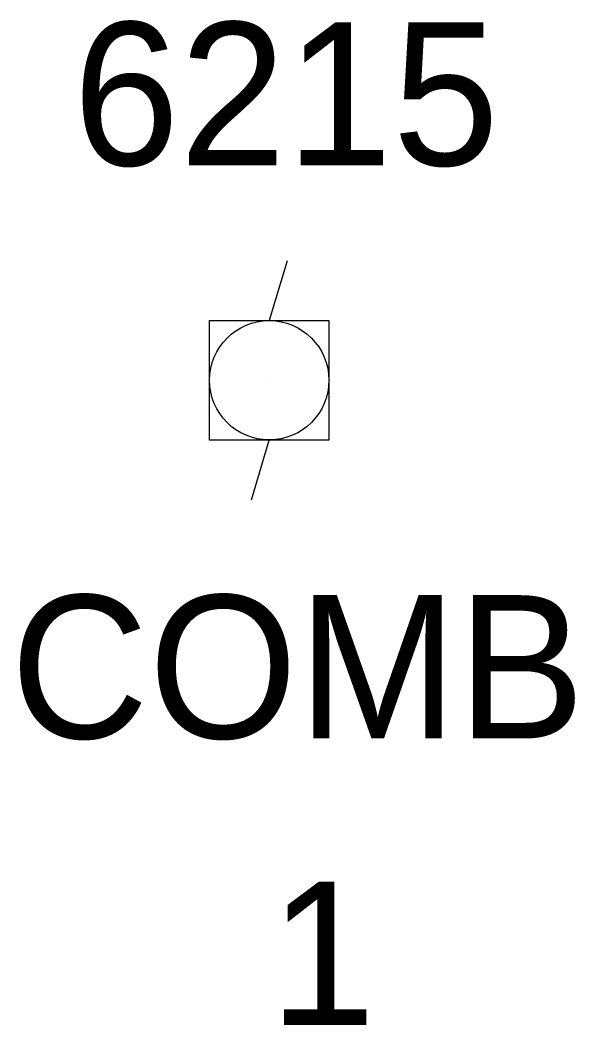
# Model space of a CAD drawing. Extents: x 1462668 to 1465147, y 550359 to 557351.
# Drawn here: x 1464931.05 to 1464938.8, y 552169.02 to 552183.05 of the extents above; entities that cross this region are included whole.
import ezdxf

# ---------------------------------------------------------------- set-up
doc = ezdxf.new("R2010")
doc.units = 0
for name, color, linetype in [('U_A', 7, 'Continuous'), ('U_C', 7, 'Continuous'), ('U_I', 7, 'Continuous'), ('UP', 7, 'Continuous')]:
    doc.layers.add(name, color=color, linetype=linetype)

msp = doc.modelspace()

# ---------------------------------------------------------------- linework, layer by layer
at = {"layer": 'UP'}
for p, q in [((1464934.781, 552179.69), (1464934.531, 552178.857)), ((1464933.697, 552177.19), (1464933.697, 552178.857)), ((1464933.697, 552178.857), (1464935.364, 552178.857)), ((1464935.364, 552178.857), (1464935.364, 552177.19)), ((1464934.531, 552178.024), (1464934.531, 552178.024)), ((1464935.364, 552177.19), (1464933.697, 552177.19)), ((1464934.281, 552176.357), (1464934.531, 552177.19))]:
    msp.add_line(p, q, dxfattribs=at)
msp.add_circle((1464934.531, 552178.024), 0.833, dxfattribs=at)

# ---------------------------------------------------------------- texts
at = {"layer": 'U_A'}
msp.add_text('COMB', height=2, dxfattribs=at).set_placement((1464930.916, 552173.024))
at = {"layer": 'U_C'}
msp.add_text('1', height=2, dxfattribs=at).set_placement((1464934.531, 552169.024))
at = {"layer": 'U_I'}
msp.add_text('6215', height=2, dxfattribs=at).set_placement((1464931.79, 552181.024))

doc.saveas('drawing.dxf')
